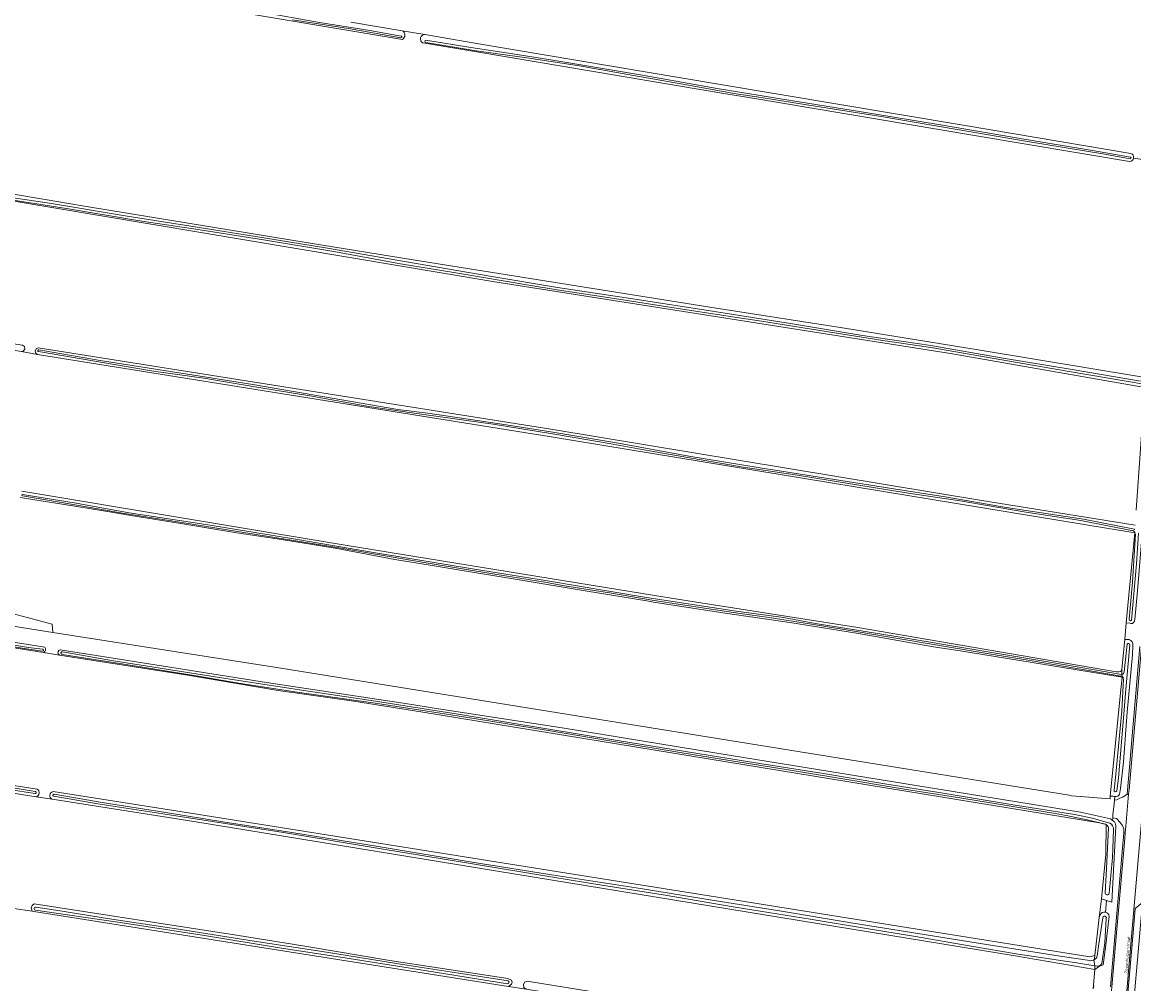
# Model space of a CAD drawing. Header units: metres. Extents: x 149984 to 156489, y 469398 to 478068.
# Tile 612 of 656: x 154878 to 155209, y 470359 to 470646. Entities that reach past the tile are written whole.
import ezdxf
from ezdxf.enums import TextEntityAlignment as Align

# ---------------------------------------------------------------- set-up
doc = ezdxf.new("R2010")
doc.units = ezdxf.units.M
doc.header["$LTSCALE"] = 0.75
for name, color, linetype, lineweight in [('B-WE-GR-GRAS-GV', 252, 'Continuous', 13), ('B-WE-OG-TERREIN_ERF-GV', 252, 'Continuous', 18), ('B-WE-OG-TERREIN_OEVER-GV', 252, 'Continuous', 18), ('B-WE-OG-TOPOGRAFIE-T18', 7, 'Continuous', 18), ('B-WE-OG-WATER-GV', 252, 'Continuous', 18), ('B-WE-OG-WATER_GREPPEL-GV', 252, 'Continuous', 18), ('B-WE-OG-WATER_SLOOT-GV', 252, 'Continuous', 18), ('B-WE-OG-WEG-GV', 252, 'Continuous', 18), ('B-WE-VH-GESLOTENVERHARDING_ASFALT-GV', 252, 'Continuous', 18), ('B-WE-VH-GESLOTENVERHARDING_BETON-GV', 252, 'Continuous', 18), ('B-WE-VH-OPENVERHARDING_STRAATBAKSTEEN-GV', 252, 'Continuous', 18)]:
    doc.layers.add(name, color=color, linetype=linetype, lineweight=lineweight)
doc.styles.add('NLCS-ISO-M500-T18', font='NLCS-ISO.ttf', dxfattribs={"height": 0.9})

msp = doc.modelspace()

# ---------------------------------------------------------------- linework, layer by layer
at = {"layer": 'B-WE-GR-GRAS-GV', "flags": 128}
for points in [[(155209.233, 470605.381), (155218.375, 470603.957), (155218.554, 470604.587), (155218.645, 470605.071), (155219.218, 470612.122), (155221.979, 470646.108), (155221.981, 470647.221), (155221.983, 470648.125), (155209.36, 470650.232), (155209.195, 470649.237), (155209.035, 470648.282), (155207.612, 470648.521), (155187.015, 470651.979), (155113.668, 470664.296), (155109.59, 470664.99), (155107.977, 470665.252), (155007.967, 470682.046)], [(154991.084, 470640.784), (154833.132, 470667.308)], [(154573.558, 470644.418), (154648.43, 470632.812), (154727.723, 470619.715), (154774.236, 470611.766), (154819.697, 470603.997), (154897.424, 470590.868), (154963.638, 470580.046), (154994.28, 470575.037), (155082.83, 470560.995), (155122.387, 470554.821), (155163.474, 470548.11), (155211.46, 470540.168), (155212.762, 470540.462), (155212.87, 470541.09), (155213.301, 470547.331), (155213.37, 470547.964), (155214.585, 470559.219), (155215.27, 470565.568), (155215.383, 470567.1), (155218.009, 470602.677), (155218.263, 470603.565), (155218.375, 470603.957), (155209.233, 470605.381)], [(154975.73, 470645.924), (154991.069, 470643.344), (154997.763, 470642.219), (155012.682, 470639.71), (155084.824, 470627.577), (155158.374, 470615.207), (155208.349, 470606.803)], [(154997.763, 470642.219), (154991.069, 470643.344)], [(155209.967, 470500.448), (155212.546, 470537.03), (155154.617, 470547.153), (155018.712, 470568.542), (154872.285, 470593.103), (154843.443, 470597.628), (154810.893, 470602.937), (154789.44, 470606.444), (154770.1, 470609.829), (154756.163, 470612.58), (154683.261, 470624.808), (154592.906, 470639.228), (154573.328, 470642.084)], [(155208.034, 470604.352), (155161.751, 470612.124), (155094.428, 470623.43), (155088.191, 470624.477), (155014.547, 470636.844), (154997.176, 470639.761)], [(154804.664, 470560.744), (154877.75, 470549.622), (154878.336, 470549.183), (154878.449, 470548.4), (154877.961, 470547.822), (154877.45, 470547.713), (154882.214, 470546.857), (154881.802, 470547.28), (154881.578, 470547.87), (154881.895, 470548.555), (154882.419, 470548.876), (155035.376, 470524.545), (155163.396, 470503.453), (155209.65, 470495.956)], [(154877.615, 470506.075), (154974.658, 470489.864), (155071.261, 470474.203), (155126.972, 470465.455), (155204.08, 470452.28), (155204.895, 470452.225), (155205.412, 470452.324), (155205.72, 470453.003), (155206.566, 470461.888), (155207.036, 470466.834), (155209.588, 470493.647), (155035.445, 470522.258), (154882.214, 470546.857), (154877.45, 470547.713)], [(154874.746, 470469.589), (154886.586, 470466.48), (154886.84, 470463.992), (154954.196, 470453.386), (155190.004, 470415.42), (155190.725, 470415.309), (155202.195, 470414.384), (155202.269, 470415.133), (155205.496, 470447.898), (155205.765, 470450.631), (155174.73, 470455.711), (155157.432, 470458.457), (155149.57, 470459.73), (155126.55, 470463.75), (155106.64, 470466.94), (155087.34, 470469.68), (155066.047, 470473.045), (155063.99, 470473.37), (155046.24, 470476.28), (155025.93, 470479.69), (155006.52, 470482.8), (155000, 470483.894), (154988.82, 470485.77), (154971.01, 470489.06), (154955.02, 470491.67), (154941.76, 470493.72), (154925.6, 470496.37), (154909.48, 470498.95), (154903.12, 470500), (154893.35, 470501.62), (154877.113, 470504.219)], [(154462.957, 470486.342), (154493.36, 470481.206), (154639.172, 470455.965), (154788.635, 470431.914), (154882.172, 470417.257)], [(154886.928, 470416.511), (154925.398, 470410.483), (155085.1, 470385.083), (155196.146, 470367.303), (155197.654, 470367.62), (155198.984, 470378.994), (155199.544, 470383.789), (155199.618, 470384.549), (155200.909, 470397.862), (155200.988, 470406.673), (155199.002, 470407.234), (154997.153, 470440.249), (154976.594, 470443.474), (154954.073, 470446.683), (154941.074, 470448.818), (154927.707, 470451.142), (154888.835, 470457.239), (154884.081, 470457.984), (154865.073, 470460.966)], [(155197.172, 470357.688), (155197.609, 470363.474), (155173.291, 470367.666), (154928.845, 470407.606), (154886.611, 470414.265), (154881.896, 470415.008), (154807.107, 470426.8)], [(154881.896, 470415.008), (154886.611, 470414.265)], [(154875.165, 470381.702), (154880.622, 470380.842), (154880.356, 470381.829), (154880.626, 470382.588), (154881.29, 470383.083), (154941.616, 470373.728), (154962.009, 470370.414), (154987.359, 470366.216), (155022.508, 470360.835), (155023.619, 470360.333), (155023.865, 470359.762), (155023.683, 470359.159)], [(155027.19, 470359.043), (155027.558, 470359.715), (155028.332, 470359.969), (155106.759, 470347.285)]]:
    msp.add_lwpolyline(points, dxfattribs=at)
at = {"layer": 'B-WE-GR-GRAS-GV'}
for points in [[(154991.069, 470643.344, -0.6238347), (154991.084, 470640.784)], [(154997.176, 470639.761, -0.7643758), (154997.763, 470642.219)], [(155208.349, 470606.803, -0.3886917), (155209.233, 470605.381)], [(155209.233, 470605.381, -0.3563536), (155208.034, 470604.352)], [(154882.172, 470417.257, -0.6485085), (154881.896, 470415.008)], [(154886.611, 470414.265, -0.7517351), (154886.928, 470416.511)]]:
    msp.add_lwpolyline(points, format="xyb", dxfattribs=at)
at = {"layer": 'B-WE-GR-GRAS-GV', "flags": 128}
for points in [[(154867.446, 470467.046), (154886.84, 470463.992), (154886.586, 470466.48), (154874.746, 470469.589), (154868.872, 470470.254)], [(155024.016, 470305.679), (155031.795, 470344.255), (155033.595, 470356.729), (155028.05, 470357.603), (155022.75, 470358.438), (154881.156, 470380.758), (154880.622, 470380.842), (154875.165, 470381.702), (154783.907, 470396.087), (154780.732, 470396.087), (154649.049, 470417.677), (154557.345, 470433.722), (154456.512, 470450.95), (154452.041, 470451.714), (154442.595, 470403.072), (154444.262, 470400.77), (154502.92, 470390.054), (154666.988, 470363.305), (154699.928, 470357.67), (154842.01, 470335.286), (154940.99, 470318.776)]]:
    msp.add_lwpolyline(points, close=True, dxfattribs=at)
at = {"layer": 'B-WE-OG-TERREIN_ERF-GV', "flags": 128}
for points in [[(154550.664, 470515.273), (154552.11, 470515.07), (154564.92, 470512.95), (154581.75, 470509.84), (154624.99, 470502.74), (154641.29, 470500), (154660.83, 470496.77), (154678.4, 470493.77), (154697.59, 470490.56), (154712.58, 470488.24), (154723.67, 470486.48), (154734.99, 470484.58), (154746.66, 470482.65), (154760.87, 470480.33), (154775.56, 470477.86), (154791.6, 470474.93), (154826.97, 470468.71), (154884.397, 470459.544)], [(154889.036, 470458.803), (154907.35, 470455.88), (154950.55, 470449.03), (154993.87, 470442.45), (155000, 470441.502), (155039.33, 470435.42), (155084.86, 470427.99), (155193.42, 470410.35), (155202.28, 470408.44), (155202.58, 470408.26), (155202.942, 470407.962), (155203, 470408.753), (155203.065, 470409.627), (155203.428, 470412.845), (155203.553, 470413.948), (155203.653, 470415.034), (155203.44, 470415.03), (155202.97, 470415.13), (155202.269, 470415.133), (155202.195, 470414.384), (155190.725, 470415.309), (155190.004, 470415.42), (154954.196, 470453.386), (154886.84, 470463.992), (154867.446, 470467.046)], [(154884.081, 470457.984), (154888.835, 470457.239)]]:
    msp.add_lwpolyline(points, dxfattribs=at)
at = {"layer": 'B-WE-OG-TERREIN_ERF-GV'}
for points in [[(154884.397, 470459.544, -0.5160296), (154884.081, 470457.984)], [(154888.835, 470457.239, -0.7279104), (154889.036, 470458.803)]]:
    msp.add_lwpolyline(points, format="xyb", dxfattribs=at)
at = {"layer": 'B-WE-OG-TERREIN_OEVER-GV', "flags": 128}
for points in [[(154833.132, 470667.308), (154991.084, 470640.784)], [(154948.557, 470649.016), (154966.422, 470645.789), (154981.386, 470643.392), (154990.695, 470641.794)], [(154990.668, 470641.287), (154975.047, 470644.012), (154958.341, 470646.649)], [(155212.686, 470539.247), (155212.762, 470540.462), (155211.46, 470540.168), (155163.474, 470548.11), (155122.387, 470554.821), (155082.83, 470560.995), (154994.28, 470575.037), (154963.638, 470580.046), (154897.424, 470590.868), (154819.697, 470603.997), (154774.236, 470611.766), (154727.723, 470619.715), (154648.43, 470632.812), (154573.558, 470644.418)], [(154991.069, 470643.344), (154975.73, 470645.924)], [(154573.328, 470642.084), (154592.906, 470639.228), (154683.261, 470624.808), (154756.163, 470612.58), (154770.1, 470609.829), (154789.44, 470606.444), (154810.893, 470602.937), (154843.443, 470597.628), (154872.285, 470593.103), (155018.712, 470568.542), (155154.617, 470547.153), (155212.546, 470537.03), (155212.601, 470537.897)], [(154997.176, 470639.761), (155014.547, 470636.844), (155088.191, 470624.477), (155094.428, 470623.43), (155161.751, 470612.124), (155208.034, 470604.352)], [(155208.349, 470606.803), (155158.374, 470615.207), (155084.824, 470627.577), (155012.682, 470639.71), (154997.763, 470642.219)], [(155199.988, 470606.633), (155177.595, 470610.357), (155156.02, 470614.04), (155134.488, 470617.654), (155114.263, 470620.929), (155096.845, 470623.678), (155090.626, 470624.554), (155074.727, 470627.417), (155058.384, 470630.364), (155043.913, 470632.91), (155034.737, 470634.304), (155028.173, 470635.261), (155013.106, 470637.426), (154998.06, 470639.837)], [(154998.094, 470640.51), (155011.499, 470638.34), (155024.079, 470636.46), (155034.76, 470634.817), (155062.174, 470630.247), (155085.023, 470626.194), (155106.936, 470622.576), (155128.015, 470619.212), (155152.212, 470615.226), (155176.597, 470611.015), (155196.908, 470607.675), (155208.257, 470605.723)], [(155208.181, 470605.214), (155199.988, 470606.633)], [(154868.933, 470594.442), (154886.403, 470591.838), (154908.436, 470588.164), (154929.877, 470584.793), (154949.77, 470581.615), (154968.717, 470578.563), (154992.28, 470574.485), (155017.196, 470570.189), (155037.411, 470566.817), (155059.82, 470563.405), (155084.222, 470559.696), (155107.493, 470556.014), (155128.297, 470552.503), (155148.753, 470549.523), (155170.347, 470545.788), (155190.861, 470542.373), (155211.277, 470538.862)], [(155212.224, 470537.993), (155207.597, 470538.751), (155189.433, 470541.849), (155169.267, 470545.361), (155149.304, 470548.816), (155134.389, 470551), (155117.464, 470553.675), (155098.255, 470556.763), (155088.313, 470558.238), (155070.797, 470560.98), (155055.632, 470563.358), (155037.298, 470566.1), (155029.367, 470567.425), (155007.03, 470571.15), (154990.501, 470573.91), (154970.607, 470577.586), (154949.699, 470581.059), (154930.787, 470583.985), (154913.413, 470586.591), (154890.923, 470590.341), (154871.25, 470593.477)], [(155209.65, 470495.956), (155163.396, 470503.453), (155035.376, 470524.545), (154882.419, 470548.876), (154881.895, 470548.555), (154881.578, 470547.87), (154881.802, 470547.28), (154882.214, 470546.857), (155035.445, 470522.258), (155209.588, 470493.647)], [(155208.632, 470494.359), (155201.981, 470495.665), (155193.429, 470497.318), (155177.07, 470499.855), (155158.064, 470503.072), (155142.641, 470505.453), (155127.835, 470507.788), (155108.992, 470510.834), (155092.733, 470513.269), (155077.96, 470515.791), (155065.936, 470517.891), (155052.81, 470520.339), (155041.741, 470522.235), (155035.328, 470523.3), (155018.174, 470526.025), (154993.893, 470529.442), (154981.118, 470531.379), (154963.482, 470534.483), (154948.264, 470537.008), (154931.896, 470539.768), (154916.898, 470541.862), (154902.229, 470544.345), (154882.513, 470547.693)], [(154882.69, 470548.2), (154900.994, 470545.096), (154925.064, 470541.264), (154946.454, 470537.885), (154970.152, 470533.833), (154989.75, 470530.451), (154998.669, 470529.305), (155020.811, 470526.037), (155035.37, 470523.773), (155055.604, 470520.396), (155076.564, 470516.534), (155097.783, 470513.045), (155118.077, 470509.889), (155136.433, 470506.971), (155152.964, 470504.416), (155171.227, 470501.267), (155194.294, 470497.74), (155209.518, 470494.791)], [(154550.388, 470514.444), (154559.437, 470513.065), (154562.363, 470512.617), (154572.315, 470510.698), (154583.108, 470508.834), (154598.063, 470506.37), (154602.618, 470505.623), (154613.51, 470503.957), (154626.541, 470501.798), (154643.077, 470499.12), (154657.865, 470496.569), (154674.373, 470493.89), (154691.198, 470491.014), (154710.786, 470487.752), (154731.63, 470484.33), (154750.27, 470480.959), (154768.251, 470477.876), (154783.306, 470475.331), (154802.389, 470472.268), (154821.95, 470468.835), (154842.508, 470465.478), (154866.593, 470461.635), (154879.571, 470459.503), (154883.734, 470459.012)], [(154884.397, 470459.544), (154826.97, 470468.71), (154791.6, 470474.93), (154775.56, 470477.86), (154760.87, 470480.33), (154746.66, 470482.65), (154734.99, 470484.58), (154723.67, 470486.48), (154712.58, 470488.24), (154697.59, 470490.56), (154678.4, 470493.77), (154660.83, 470496.77), (154641.29, 470500), (154624.99, 470502.74), (154581.75, 470509.84), (154564.92, 470512.95), (154552.11, 470515.07), (154550.664, 470515.273)], [(154550.149, 470513.382), (154560.194, 470512.321), (154564.321, 470511.13), (154675.663, 470492.418), (154762.282, 470477.714), (154865.073, 470460.966), (154884.081, 470457.984)], [(154877.113, 470504.219), (154893.35, 470501.62), (154903.12, 470500), (154909.48, 470498.95), (154925.6, 470496.37), (154941.76, 470493.72), (154955.02, 470491.67), (154971.01, 470489.06), (154988.82, 470485.77), (155000, 470483.894), (155006.52, 470482.8), (155025.93, 470479.69), (155046.24, 470476.28), (155063.99, 470473.37), (155066.047, 470473.045), (155087.34, 470469.68), (155106.64, 470466.94), (155126.55, 470463.75), (155149.57, 470459.73), (155157.432, 470458.457), (155174.73, 470455.711), (155205.765, 470450.631), (155205.761, 470450.849)], [(155205.749, 470451.49), (155205.72, 470453.003), (155205.412, 470452.324), (155204.895, 470452.225), (155204.08, 470452.28), (155126.972, 470465.455), (155071.261, 470474.203), (154974.658, 470489.864), (154877.615, 470506.075)], [(155205.382, 470450.988), (155197.435, 470452.379), (155178.937, 470455.556), (155166.721, 470457.487), (155152.548, 470459.898), (155136.499, 470462.588), (155123.5, 470464.709), (155113.104, 470466.47), (155100.515, 470468.474), (155091.813, 470469.654), (155081.936, 470471.152), (155066.225, 470473.524), (155052.834, 470475.754), (155039.426, 470477.902), (155033.591, 470478.976), (155018.678, 470481.394), (154998.815, 470484.664), (154983.116, 470487.287), (154972.879, 470489.075), (154947.53, 470493.173), (154922.859, 470497.106), (154907.647, 470499.565), (154892.296, 470502.23), (154877.745, 470504.714)], [(154877.778, 470505.152), (154893.807, 470502.562), (154909.572, 470499.658), (154933.756, 470495.914), (154959.237, 470491.808), (154983.702, 470487.619), (155012.621, 470482.865), (155033.773, 470479.447), (155063.337, 470474.528), (155090.691, 470470.333), (155104.748, 470468.394), (155114.332, 470466.682), (155137.829, 470462.901), (155162.794, 470458.698), (155185.433, 470454.879), (155205.633, 470451.477)], [(155209.56, 470493.91), (155209.588, 470493.647), (155207.036, 470466.834), (155208.08, 470466.73), (155208.4, 470466.63), (155208.88, 470466.66), (155209.23, 470466.9), (155209.51, 470467.3), (155209.61, 470467.86), (155210.33, 470476.39), (155211.53, 470491.02), (155211.63, 470492.9), (155211.67, 470493.1), (155211.68, 470494.22)], [(155207.917, 470467.943), (155208.883, 470478.925), (155209.802, 470493.346)], [(155210.659, 470493.55), (155210.065, 470484.471), (155208.625, 470467.688)], [(154882.172, 470417.257), (154788.635, 470431.914), (154639.172, 470455.965), (154493.36, 470481.206), (154462.957, 470486.342), (154462.843, 470485.855), (154462.731, 470485.374), (154462.588, 470484.766), (154462.459, 470484.213), (154462.438, 470484.124), (154497.545, 470478.262), (154622.825, 470456.83), (154719.795, 470440.161), (154756.969, 470433.944), (154807.107, 470426.8), (154881.896, 470415.008)], [(154883.753, 470458.443), (154878.289, 470459.167), (154856.931, 470462.634)], [(155203.653, 470415.034), (155204.01, 470415.04), (155204.53, 470415.18), (155204.97, 470415.62), (155205.33, 470417.43), (155206.19, 470425.36), (155207.33, 470440.2), (155208.89, 470457.34), (155208.98, 470460.06), (155208.98, 470460.7), (155208.83, 470461.16), (155208.39, 470461.59), (155207.983, 470461.778), (155207.87, 470461.83), (155207.33, 470461.84), (155206.566, 470461.888), (155205.72, 470453.003), (155205.749, 470451.49)], [(155206.388, 470452.224), (155207.25, 470460.516)], [(154888.835, 470457.239), (154927.707, 470451.142), (154941.074, 470448.818), (154954.073, 470446.683), (154976.594, 470443.474)], [(154976.594, 470443.474), (154997.153, 470440.249), (155199.002, 470407.234), (155200.988, 470406.673), (155200.909, 470397.862), (155199.618, 470384.549), (155201.121, 470384.092), (155201.125, 470384.091), (155202.74, 470383.6), (155203.92, 470406.1), (155203.9, 470406.38), (155203.85, 470406.73), (155203.79, 470406.95), (155203.51, 470407.47), (155203.2, 470407.75), (155202.942, 470407.962), (155202.58, 470408.26), (155202.28, 470408.44), (155193.42, 470410.35), (155084.86, 470427.99), (155039.33, 470435.42), (155000, 470441.502), (154993.87, 470442.45), (154950.55, 470449.03), (154907.35, 470455.88), (154889.036, 470458.803)], [(155200.8, 470406.79), (155194.989, 470408.258), (155187.636, 470409.658), (155172.556, 470412.144), (155157.386, 470414.665), (155141.454, 470417.189), (155120.679, 470420.644), (155105.593, 470423.074), (155089.276, 470425.745), (155073.964, 470428.196), (155057.125, 470430.948), (155033.998, 470434.826), (155017.448, 470437.49), (155000.503, 470440.221), (154982.978, 470442.85), (154959.664, 470446.129), (154942.245, 470448.862), (154930.211, 470450.974), (154908.034, 470454.478), (154889.6, 470457.401)], [(154889.733, 470458.176), (154904.347, 470455.644), (154935.274, 470450.742), (154960.447, 470446.842), (154983.109, 470443.448), (155007.733, 470439.603), (155034.181, 470435.194)], [(155208.042, 470460.299), (155206.751, 470445.881), (155206.376, 470440.83), (155205.372, 470428.982), (155204.695, 470420.504), (155204.205, 470416.762)], [(155205.761, 470450.849), (155205.765, 470450.631), (155205.496, 470447.898), (155202.269, 470415.133), (155202.97, 470415.13), (155203.44, 470415.03), (155203.653, 470415.034)], [(155203.374, 470416.954), (155203.974, 470422.761), (155205.659, 470440.658), (155206.165, 470450.06)], [(155034.181, 470435.194), (155055.263, 470431.807), (155075.502, 470428.438), (155095.877, 470425.187), (155116.731, 470421.905), (155134.363, 470418.993), (155152.966, 470415.916), (155173.284, 470412.618), (155191.707, 470409.747), (155196.841, 470408.592), (155202.076, 470407.124)], [(154864.898, 470419.344), (154881.583, 470416.59)], [(154881.473, 470415.943), (154873.81, 470417.187)], [(154886.611, 470414.265), (154928.845, 470407.606), (155173.291, 470367.666), (155197.609, 470363.474), (155197.641, 470364.43), (155197.617, 470364.613)], [(155197.427, 470366.392), (155197.654, 470367.62), (155196.146, 470367.303), (155085.1, 470385.083), (154925.398, 470410.483), (154886.928, 470416.511)], [(155197.617, 470364.613), (155192.17, 470365.474), (155174.804, 470368.109), (155160.756, 470370.432), (155143.569, 470373.441), (155129.495, 470375.737), (155112.697, 470378.541), (155090.364, 470382.089), (155068.878, 470385.723), (155050.623, 470388.601), (155035.928, 470391.006), (155010.808, 470395.159), (154984.16, 470399.6), (154955.644, 470404.299), (154927.367, 470408.718), (154900.24, 470412.928), (154887.111, 470415.179)], [(154887.18, 470415.769), (154901.528, 470413.3), (154920.552, 470410.257), (154937.558, 470407.552), (154958.121, 470404.302), (154984.479, 470400.03), (155012.546, 470395.401), (155036.247, 470391.615), (155062.129, 470387.636), (155084.08, 470384.081), (155103.604, 470380.938), (155125.569, 470377.32), (155144.266, 470374.303), (155165.325, 470370.946), (155187.277, 470367.503), (155196.121, 470366.127)], [(155200.755, 470386.413), (155201.012, 470391.589), (155201.755, 470405.688)], [(155203.204, 470405.113), (155202.888, 470396.873), (155201.973, 470386.155)], [(155022.425, 470359.243), (154997.784, 470363.234), (154975.212, 470366.739), (154954.996, 470369.844), (154931.468, 470373.733), (154906.177, 470377.558), (154881.619, 470381.205)], [(154881.788, 470382.085), (154887.735, 470381.205), (154901.261, 470378.971), (154905.694, 470378.325), (154924.328, 470375.468), (154946.893, 470371.891), (154968.505, 470368.61), (154992.441, 470364.776), (155011.785, 470361.775), (155022.603, 470360.107)], [(155199.226, 470379.834), (155198.984, 470378.994), (155197.654, 470367.62), (155197.427, 470366.392)], [(155198.331, 470364.499), (155197.617, 470364.613), (155197.641, 470364.43), (155197.609, 470363.474), (155198.758, 470364.306), (155199.376, 470364.547), (155200.141, 470364.845), (155200.938, 470370.799), (155201.924, 470379.346)], [(155198.367, 470367.538), (155198.878, 470371.118), (155200.051, 470378.899)], [(155201.066, 470378.651), (155200.64, 470371.489), (155199.726, 470365.248)], [(155195.228, 470334.661), (155190.877, 470334.505), (155134.212, 470343.241), (155106.759, 470347.285), (155028.332, 470359.969), (155027.558, 470359.715), (155027.19, 470359.043), (155027.305, 470358.117), (155028.05, 470357.603), (155033.595, 470356.729), (155034.323, 470356.632), (155034.371, 470356.933)]]:
    msp.add_lwpolyline(points, dxfattribs=at)
at = {"layer": 'B-WE-OG-TERREIN_OEVER-GV'}
for points in [[(154991.084, 470640.784, 0.6238347), (154991.069, 470643.344)], [(154990.695, 470641.794, -1.1101584), (154990.668, 470641.287)], [(154997.763, 470642.219, 0.7643758), (154997.176, 470639.761)], [(154998.06, 470639.837, -0.9243407), (154998.094, 470640.51)], [(155209.233, 470605.381, 0.3886917), (155208.349, 470606.803)], [(155208.034, 470604.352, 0.3563536), (155209.233, 470605.381)], [(155208.257, 470605.723, -0.9109464), (155208.181, 470605.214)], [(154882.513, 470547.693, -1.0859525), (154882.69, 470548.2)], [(154877.745, 470504.714, -0.9022224), (154877.778, 470505.152)], [(155209.56, 470493.91, 0.2299244), (155208.632, 470494.359)], [(155208.625, 470467.688, -1.0226127), (155207.917, 470467.943)], [(155207.25, 470460.516, -0.8201493), (155208.042, 470460.299)], [(154883.734, 470459.012, -1.0172652), (154883.753, 470458.443)], [(154884.081, 470457.984, 0.5160296), (154884.397, 470459.544)], [(154889.036, 470458.803, 0.7279104), (154888.835, 470457.239)], [(154889.6, 470457.401, -1.0426426), (154889.733, 470458.176)], [(155205.761, 470450.849, 0.1157524), (155205.382, 470450.988)], [(155205.633, 470451.477, 0.0406798), (155205.749, 470451.49)], [(155205.749, 470451.49, 0.3476174), (155206.388, 470452.224)], [(155206.165, 470450.06, 0.2649095), (155205.761, 470450.849)], [(154881.583, 470416.59, -1.0693861), (154881.473, 470415.943)], [(154881.896, 470415.008, 0.6485085), (154882.172, 470417.257)], [(154886.928, 470416.511, 0.7517351), (154886.611, 470414.265)], [(154887.111, 470415.179, -1.0903893), (154887.18, 470415.769)], [(155204.205, 470416.762, -0.9434045), (155203.374, 470416.954)], [(155201.755, 470405.688, 0.2670948), (155200.8, 470406.79)], [(155202.076, 470407.124, -0.316558), (155203.204, 470405.113)], [(155201.973, 470386.155, -0.8689531), (155200.755, 470386.413)], [(154881.619, 470381.205, -1.1164648), (154881.788, 470382.085)], [(155200.797, 470380.583, 0.3389513), (155199.226, 470379.834)], [(155200.051, 470378.899, -1.1502), (155201.066, 470378.651)], [(155201.924, 470379.346, 0.3224253), (155200.797, 470380.583)], [(155196.121, 470366.127, 0.1629115), (155197.427, 470366.392)], [(155197.427, 470366.392, 0.182472), (155198.367, 470367.538)], [(155199.726, 470365.248, -0.3321062), (155198.331, 470364.499)], [(155022.603, 470360.107, -0.8319616), (155022.425, 470359.243)]]:
    msp.add_lwpolyline(points, format="xyb", dxfattribs=at)
at = {"layer": 'B-WE-OG-TERREIN_OEVER-GV', "flags": 128}
for points in [[(154567.605, 470601.027), (154567.327, 470598.702), (154568.27, 470598.544), (154726.125, 470572.456), (154780.534, 470562.779), (154797.125, 470560.112), (154818.544, 470556.94), (154847.573, 470552.529), (154877.45, 470547.713), (154877.961, 470547.822), (154878.449, 470548.4), (154878.336, 470549.183), (154877.75, 470549.622), (154804.664, 470560.744), (154796.418, 470561.857), (154787.89, 470563.425), (154726.406, 470574.304), (154616.25, 470592.643)], [(154881.156, 470380.758), (155022.75, 470358.438), (155023.683, 470359.159), (155023.865, 470359.762), (155023.619, 470360.333), (155022.508, 470360.835), (154987.359, 470366.216), (154962.009, 470370.414), (154941.616, 470373.728), (154881.29, 470383.083), (154880.626, 470382.588), (154880.356, 470381.829), (154880.622, 470380.842)]]:
    msp.add_lwpolyline(points, close=True, dxfattribs=at)
at = {"layer": 'B-WE-OG-WATER-GV'}
for points in [[(154998.094, 470640.51, 0.9243407), (154998.06, 470639.837)], [(155208.181, 470605.214, 0.9109464), (155208.257, 470605.723)], [(154889.733, 470458.176, 1.0426426), (154889.6, 470457.401)], [(154887.18, 470415.769, 1.0903893), (154887.111, 470415.179)], [(155200.8, 470406.79, -0.2670948), (155201.755, 470405.688)], [(155203.204, 470405.113, 0.316558), (155202.076, 470407.124)], [(155200.755, 470386.413, 0.8689531), (155201.973, 470386.155)], [(154881.788, 470382.085, 1.1164648), (154881.619, 470381.205)], [(155197.427, 470366.392, -0.1629115), (155196.121, 470366.127)], [(155022.425, 470359.243, 0.8319616), (155022.603, 470360.107)]]:
    msp.add_lwpolyline(points, format="xyb", dxfattribs=at)
at = {"layer": 'B-WE-OG-WATER-GV', "flags": 128}
for points in [[(154998.06, 470639.837), (155013.106, 470637.426), (155028.173, 470635.261), (155034.737, 470634.304), (155043.913, 470632.91), (155058.384, 470630.364), (155074.727, 470627.417), (155090.626, 470624.554), (155096.845, 470623.678), (155114.263, 470620.929), (155134.488, 470617.654), (155156.02, 470614.04), (155177.595, 470610.357), (155199.988, 470606.633), (155208.181, 470605.214)], [(155208.257, 470605.723), (155196.908, 470607.675), (155176.597, 470611.015), (155152.212, 470615.226), (155128.015, 470619.212), (155106.936, 470622.576), (155085.023, 470626.194), (155062.174, 470630.247), (155034.76, 470634.817), (155024.079, 470636.46), (155011.499, 470638.34), (154998.094, 470640.51)], [(154889.6, 470457.401), (154908.034, 470454.478), (154930.211, 470450.974), (154942.245, 470448.862), (154959.664, 470446.129), (154982.978, 470442.85), (155000.503, 470440.221), (155017.448, 470437.49), (155033.998, 470434.826), (155057.125, 470430.948), (155073.964, 470428.196), (155089.276, 470425.745), (155105.593, 470423.074), (155120.679, 470420.644), (155141.454, 470417.189), (155157.386, 470414.665), (155172.556, 470412.144), (155187.636, 470409.658), (155194.989, 470408.258), (155200.8, 470406.79)], [(155202.076, 470407.124), (155196.841, 470408.592), (155191.707, 470409.747), (155173.284, 470412.618), (155152.966, 470415.916), (155134.363, 470418.993), (155116.731, 470421.905), (155095.877, 470425.187), (155075.502, 470428.438), (155055.263, 470431.807), (155034.181, 470435.194), (155007.733, 470439.603), (154983.109, 470443.448), (154960.447, 470446.842), (154935.274, 470450.742), (154904.347, 470455.644), (154889.733, 470458.176)], [(154887.111, 470415.179), (154900.24, 470412.928), (154927.367, 470408.718), (154955.644, 470404.299), (154984.16, 470399.6), (155010.808, 470395.159), (155035.928, 470391.006)], [(155196.121, 470366.127), (155187.277, 470367.503), (155165.325, 470370.946), (155144.266, 470374.303), (155125.569, 470377.32), (155103.604, 470380.938), (155084.08, 470384.081), (155062.129, 470387.636), (155036.247, 470391.615), (155012.546, 470395.401), (154984.479, 470400.03), (154958.121, 470404.302), (154937.558, 470407.552), (154920.552, 470410.257), (154901.528, 470413.3), (154887.18, 470415.769)], [(155201.755, 470405.688), (155201.012, 470391.589), (155200.755, 470386.413)], [(155201.973, 470386.155), (155202.888, 470396.873), (155203.204, 470405.113)], [(155035.928, 470391.006), (155050.623, 470388.601), (155068.878, 470385.723), (155090.364, 470382.089), (155112.697, 470378.541), (155129.495, 470375.737), (155143.569, 470373.441), (155160.756, 470370.432), (155174.804, 470368.109), (155192.17, 470365.474), (155197.617, 470364.613), (155197.399, 470366.238), (155197.427, 470366.392)], [(154881.619, 470381.205), (154906.177, 470377.558), (154931.468, 470373.733), (154954.996, 470369.844), (154975.212, 470366.739), (154997.784, 470363.234), (155022.425, 470359.243)], [(155022.603, 470360.107), (155011.785, 470361.775), (154992.441, 470364.776), (154968.505, 470368.61), (154946.893, 470371.891), (154924.328, 470375.468), (154905.694, 470378.325), (154901.261, 470378.971), (154887.735, 470381.205), (154881.788, 470382.085)]]:
    msp.add_lwpolyline(points, dxfattribs=at)
at = {"layer": 'B-WE-OG-WATER_GREPPEL-GV'}
for points in [[(154877.778, 470505.152, 0.9022224), (154877.745, 470504.714)], [(155205.382, 470450.988, -0.1157524), (155205.761, 470450.849)], [(155205.749, 470451.49, -0.0406798), (155205.633, 470451.477)]]:
    msp.add_lwpolyline(points, format="xyb", dxfattribs=at)
at = {"layer": 'B-WE-OG-WATER_GREPPEL-GV', "flags": 128}
for points in [[(154877.745, 470504.714), (154892.296, 470502.23), (154907.647, 470499.565), (154922.859, 470497.106), (154947.53, 470493.173), (154972.879, 470489.075), (154983.116, 470487.287), (154998.815, 470484.664), (155018.678, 470481.394), (155033.591, 470478.976), (155039.426, 470477.902), (155052.834, 470475.754), (155066.225, 470473.524), (155081.936, 470471.152), (155091.813, 470469.654), (155100.515, 470468.474), (155113.104, 470466.47), (155123.5, 470464.709), (155136.499, 470462.588), (155152.548, 470459.898), (155166.721, 470457.487), (155178.937, 470455.556), (155197.435, 470452.379), (155205.382, 470450.988)], [(155205.633, 470451.477), (155185.433, 470454.879), (155162.794, 470458.698), (155137.829, 470462.901), (155114.332, 470466.682), (155104.748, 470468.394), (155090.691, 470470.333), (155063.337, 470474.528), (155033.773, 470479.447), (155012.621, 470482.865), (154983.702, 470487.619), (154959.237, 470491.808), (154933.756, 470495.914), (154909.572, 470499.658), (154893.807, 470502.562), (154877.778, 470505.152)], [(155205.761, 470450.849), (155205.749, 470451.49)]]:
    msp.add_lwpolyline(points, dxfattribs=at)
at = {"layer": 'B-WE-OG-WATER_SLOOT-GV', "flags": 128}
for points in [[(154990.695, 470641.794), (154981.386, 470643.392), (154966.422, 470645.789), (154948.557, 470649.016)], [(154958.341, 470646.649), (154975.047, 470644.012), (154990.668, 470641.287)], [(155211.277, 470538.862), (155190.861, 470542.373), (155170.347, 470545.788), (155148.753, 470549.523), (155128.297, 470552.503), (155107.493, 470556.014), (155084.222, 470559.696), (155059.82, 470563.405), (155037.411, 470566.817), (155017.196, 470570.189), (154992.28, 470574.485), (154968.717, 470578.563), (154949.77, 470581.615), (154929.877, 470584.793), (154908.436, 470588.164), (154886.403, 470591.838), (154868.933, 470594.442)], [(154871.25, 470593.477), (154890.923, 470590.341), (154913.413, 470586.591), (154930.787, 470583.985), (154949.699, 470581.059), (154970.607, 470577.586), (154990.501, 470573.91), (155007.03, 470571.15), (155029.367, 470567.425), (155037.298, 470566.1), (155055.632, 470563.358), (155070.797, 470560.98), (155088.313, 470558.238), (155098.255, 470556.763), (155117.464, 470553.675), (155134.389, 470551), (155149.304, 470548.816), (155169.267, 470545.361), (155189.433, 470541.849), (155207.597, 470538.751), (155212.224, 470537.993)], [(154882.513, 470547.693), (154902.229, 470544.345), (154916.898, 470541.862), (154931.896, 470539.768), (154948.264, 470537.008), (154963.482, 470534.483), (154981.118, 470531.379), (154993.893, 470529.442), (155018.174, 470526.025), (155035.328, 470523.3), (155041.741, 470522.235), (155052.81, 470520.339), (155065.936, 470517.891), (155077.96, 470515.791), (155092.733, 470513.269), (155108.992, 470510.834), (155127.835, 470507.788), (155142.641, 470505.453), (155158.064, 470503.072), (155177.07, 470499.855), (155193.429, 470497.318), (155201.981, 470495.665), (155208.632, 470494.359)], [(155209.491, 470494.552), (155209.518, 470494.791), (155194.294, 470497.74), (155171.227, 470501.267), (155152.964, 470504.416), (155136.433, 470506.971), (155118.077, 470509.889), (155097.783, 470513.045), (155076.564, 470516.534), (155055.604, 470520.396), (155035.37, 470523.773), (155020.811, 470526.037), (154998.669, 470529.305), (154989.75, 470530.451), (154970.152, 470533.833), (154946.454, 470537.885), (154925.064, 470541.264), (154900.994, 470545.096), (154882.69, 470548.2)], [(154883.734, 470459.012), (154879.571, 470459.503), (154866.593, 470461.635), (154842.508, 470465.478), (154821.95, 470468.835), (154802.389, 470472.268), (154783.306, 470475.331), (154768.251, 470477.876), (154750.27, 470480.959), (154731.63, 470484.33), (154710.786, 470487.752), (154691.198, 470491.014), (154674.373, 470493.89), (154657.865, 470496.569), (154643.077, 470499.12), (154626.541, 470501.798), (154613.51, 470503.957), (154602.618, 470505.623), (154598.063, 470506.37), (154583.108, 470508.834), (154572.315, 470510.698), (154562.363, 470512.617), (154559.437, 470513.065), (154550.388, 470514.444)], [(155209.802, 470493.346), (155208.883, 470478.925), (155207.917, 470467.943)], [(155208.625, 470467.688), (155210.065, 470484.471), (155210.659, 470493.55)], [(154856.931, 470462.634), (154878.289, 470459.167), (154883.753, 470458.443)], [(155207.25, 470460.516), (155206.388, 470452.224)], [(155204.205, 470416.762), (155204.695, 470420.504), (155205.372, 470428.982), (155206.376, 470440.83), (155206.751, 470445.881), (155208.042, 470460.299)], [(155205.749, 470451.49), (155205.761, 470450.849)], [(155206.165, 470450.06), (155205.659, 470440.658), (155203.974, 470422.761), (155203.374, 470416.954)], [(154881.583, 470416.59), (154864.898, 470419.344)], [(154873.81, 470417.187), (154881.473, 470415.943)], [(155200.051, 470378.899), (155198.878, 470371.118), (155198.367, 470367.538)], [(155199.726, 470365.248), (155200.64, 470371.489), (155201.066, 470378.651)], [(155197.427, 470366.392), (155197.399, 470366.238), (155197.617, 470364.613), (155198.331, 470364.499)]]:
    msp.add_lwpolyline(points, dxfattribs=at)
at = {"layer": 'B-WE-OG-WATER_SLOOT-GV'}
for points in [[(154990.668, 470641.287, 1.1101584), (154990.695, 470641.794)], [(154882.69, 470548.2, 1.0859525), (154882.513, 470547.693)], [(155208.632, 470494.359, -0.2299244), (155209.56, 470493.91)], [(155207.917, 470467.943, 1.0226127), (155208.625, 470467.688)], [(155208.042, 470460.299, 0.8201493), (155207.25, 470460.516)], [(154883.753, 470458.443, 1.0172652), (154883.734, 470459.012)], [(155206.388, 470452.224, -0.3476174), (155205.749, 470451.49)], [(155205.761, 470450.849, -0.2649095), (155206.165, 470450.06)], [(154881.473, 470415.943, 1.0693861), (154881.583, 470416.59)], [(155203.374, 470416.954, 0.9434045), (155204.205, 470416.762)], [(155201.066, 470378.651, 1.1502), (155200.051, 470378.899)], [(155198.367, 470367.538, -0.182472), (155197.427, 470366.392)], [(155198.331, 470364.499, 0.3321062), (155199.726, 470365.248)]]:
    msp.add_lwpolyline(points, format="xyb", dxfattribs=at)
at = {"layer": 'B-WE-OG-WEG-GV', "flags": 128}
for points in [[(155209.51, 470467.3), (155209.23, 470466.9), (155208.88, 470466.66), (155208.4, 470466.63), (155208.08, 470466.73), (155207.036, 470466.834), (155206.566, 470461.888), (155207.33, 470461.84), (155207.87, 470461.83), (155207.983, 470461.778), (155208.39, 470461.59), (155208.83, 470461.16), (155208.98, 470460.7), (155208.98, 470460.06), (155208.89, 470457.34), (155207.33, 470440.2), (155206.19, 470425.36), (155205.33, 470417.43), (155204.97, 470415.62), (155204.53, 470415.18), (155204.01, 470415.04), (155203.653, 470415.034), (155203.553, 470413.948), (155204.075, 470414.055), (155205.139, 470414.53), (155206.03, 470414.831), (155207.276, 470415.741), (155211.106, 470459.757)], [(155202.942, 470407.962), (155203.2, 470407.75), (155203.51, 470407.47), (155203.79, 470406.95), (155203.85, 470406.73), (155203.9, 470406.38), (155203.92, 470406.1), (155202.74, 470383.6), (155201.125, 470384.091), (155201.121, 470384.092), (155200.797, 470380.583)], [(155202.352, 470358.328), (155202.761, 470363.009), (155203.66, 470373.294), (155206.321, 470404.192), (155206.261, 470405.395), (155205.915, 470406.409), (155205.254, 470407.286), (155204.133, 470408.465), (155203, 470408.753), (155202.942, 470407.962)], [(155200.797, 470380.583), (155201.121, 470384.092), (155199.618, 470384.549), (155199.544, 470383.789), (155198.984, 470378.994), (155199.226, 470379.834)], [(155201.924, 470379.346), (155200.938, 470370.799), (155200.141, 470364.845), (155199.376, 470364.547), (155198.758, 470364.306), (155197.609, 470363.474), (155197.172, 470357.688), (155197.372, 470358.652)]]:
    msp.add_lwpolyline(points, dxfattribs=at)
msp.add_lwpolyline([(155211.847, 470383.467), (155209.705, 470381.685), (155209.176, 470375.621), (155205.121, 470329.308), (155204.992, 470327.843), (155204.907, 470326.874), (155206.742, 470324.606)], close=True, dxfattribs=at)
at = {"layer": 'B-WE-OG-WEG-GV'}
for points in [[(155199.226, 470379.834, -0.3389513), (155200.797, 470380.583)], [(155200.797, 470380.583, -0.3224253), (155201.924, 470379.346)]]:
    msp.add_lwpolyline(points, format="xyb", dxfattribs=at)
at = {"layer": 'B-WE-VH-GESLOTENVERHARDING_ASFALT-GV', "flags": 128}
msp.add_lwpolyline([(155212.174, 470466.555), (155207.866, 470417.053), (155207.796, 470416.584), (155207.703, 470415.768), (155207.683, 470415.761), (155207.602, 470414.594), (155206.886, 470406.236), (155206.706, 470404.14), (155206.581, 470402.521), (155204.061, 470373.259), (155200.043, 470327.287), (155195.849, 470280.189), (155195.506, 470276.256), (155200.063, 470275.726), (155200.317, 470278.622), (155204.772, 470329.339), (155208.827, 470375.651), (155212.704, 470420.11)], dxfattribs=at)
at = {"layer": 'B-WE-VH-GESLOTENVERHARDING_BETON-GV', "flags": 128}
for points in [[(155211.106, 470459.757), (155207.276, 470415.741), (155207.535, 470415.712), (155207.558, 470415.72), (155207.683, 470415.761), (155207.703, 470415.768), (155207.796, 470416.584), (155207.866, 470417.053), (155212.174, 470466.555)], [(155212.704, 470420.11), (155208.827, 470375.651), (155204.772, 470329.339), (155200.317, 470278.622), (155200.063, 470275.726), (155194.886, 470216.648), (155190.318, 470163.919), (155186.527, 470120.616), (155183.53, 470086.23), (155181.508, 470062.989), (155179.547, 470040.309)], [(155200.043, 470327.287), (155204.061, 470373.259), (155206.581, 470402.521), (155206.706, 470404.14), (155206.321, 470404.192), (155203.66, 470373.294), (155202.761, 470363.009), (155202.352, 470358.328)], [(155205.121, 470329.308), (155209.176, 470375.621), (155209.705, 470381.685)]]:
    msp.add_lwpolyline(points, dxfattribs=at)
at = {"layer": 'B-WE-VH-OPENVERHARDING_STRAATBAKSTEEN-GV', "flags": 128}
msp.add_lwpolyline([(155207.558, 470415.72), (155207.535, 470415.712), (155207.276, 470415.741), (155206.03, 470414.831), (155205.139, 470414.53), (155204.075, 470414.055), (155203.553, 470413.948), (155203.428, 470412.845), (155203.065, 470409.627), (155203, 470408.753), (155204.133, 470408.465), (155205.254, 470407.286), (155205.915, 470406.409), (155206.261, 470405.395), (155206.321, 470404.192), (155206.706, 470404.14), (155206.886, 470406.236), (155207.602, 470414.594), (155207.683, 470415.761)], close=True, dxfattribs=at)

# ---------------------------------------------------------------- texts
at = {"layer": 'B-WE-OG-TOPOGRAFIE-T18', "style": 'NLCS-ISO-M500-T18'}
msp.add_text('Zevenhuizerstraat', height=0.9, rotation=85.4, dxfattribs=at).set_placement((155207.351, 470367.891), align=Align.MIDDLE)

doc.saveas('drawing.dxf')
